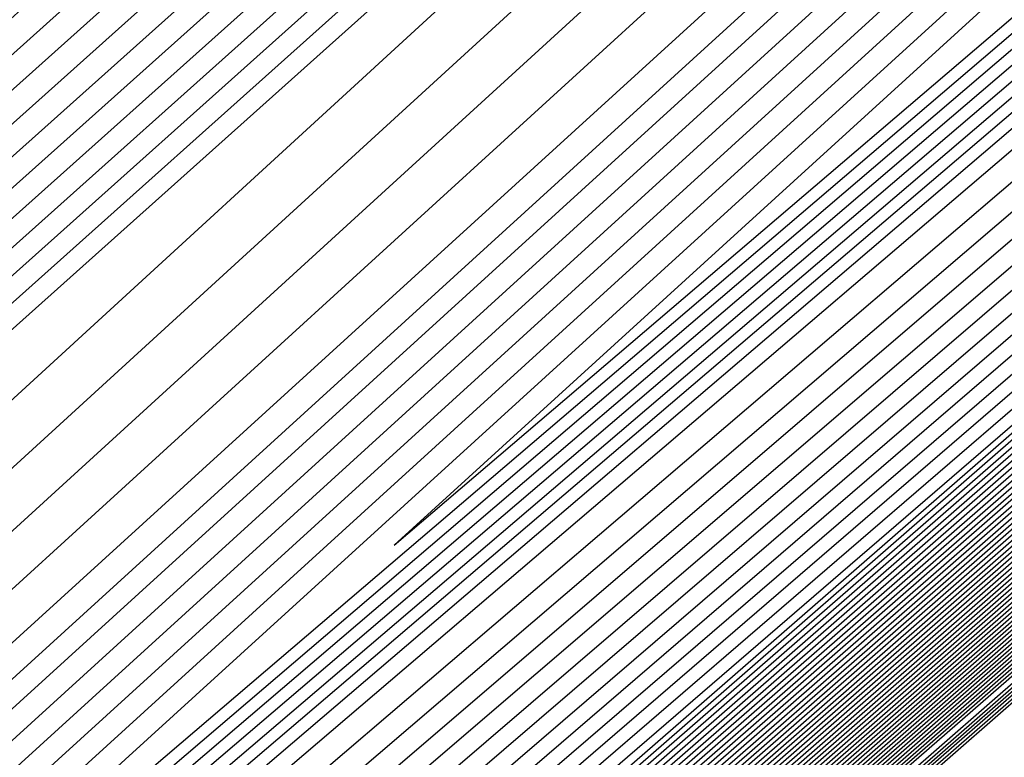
# Model space of a CAD drawing. Extents: x 3249832 to 3255657, y 13789405 to 13793316.
# Tile 1038 of 1056: x 3253212.833 to 3253213.103, y 13791261.653 to 13791261.856. Entities that reach past the tile are written whole.
import ezdxf

# ---------------------------------------------------------------- set-up
doc = ezdxf.new("R2010")
doc.units = 0
doc.header["$LTSCALE"] = 100
doc.header["$MEASUREMENT"] = 0
for name, color, linetype in [('GRATIO_03231_CON', 1, 'CONTINUOUS'), ('GRATIO_0323_ICON', 1, 'CONTINUOUS'), ('TARGETS_EAST', 7, 'CONTINUOUS')]:
    doc.layers.add(name, color=color, linetype=linetype)

# ---------------------------------------------------------------- blocks, each defined once
blk = doc.blocks.new('Gratio_032316_contours')
at = {"layer": 'GRATIO_03231_CON', "color": 1, "linetype": 'Continuous', "flags": 128}
for points in [[(3253179.55027, 13791232.39503), (3253186.87441, 13791238.77001), (3253201.4775, 13791251.51898), (3253219.20823, 13791267.00714), (3253234.45763, 13791280.32933), (3253243.00028, 13791287.79153), (3253246.14511, 13791290.5444), (3253246.5846, 13791290.94974), (3253247.02187, 13791291.379), (3253250.20254, 13791294.24212), (3253258.88285, 13791301.95866), (3253274.44262, 13791315.73867), (3253292.7559, 13791331.95413), (3253308.32028, 13791345.76753)], [(3253180.16544, 13791232.93802), (3253187.28488, 13791239.13155), (3253201.72516, 13791251.73678), (3253219.33902, 13791267.12228), (3253234.51314, 13791280.37862), (3253243.01644, 13791287.80647), (3253246.14668, 13791290.54676), (3253246.58389, 13791290.95054), (3253247.01645, 13791291.37639), (3253250.16633, 13791294.21318), (3253258.7639, 13791301.85732), (3253274.17605, 13791315.50724), (3253292.31584, 13791331.56933), (3253307.73285, 13791345.25198)], [(3253180.78061, 13791233.481), (3253187.69534, 13791239.49309), (3253201.97282, 13791251.95458), (3253219.46981, 13791267.23741), (3253234.56866, 13791280.42791), (3253243.03259, 13791287.8214), (3253246.14825, 13791290.54912), (3253246.58317, 13791290.95133), (3253247.01103, 13791291.37378), (3253250.13013, 13791294.18424), (3253258.64495, 13791301.75599), (3253273.90947, 13791315.27582), (3253291.87577, 13791331.18453), (3253307.14542, 13791344.73643)], [(3253181.39578, 13791234.02399), (3253188.1058, 13791239.85463), (3253202.22048, 13791252.17237), (3253219.6006, 13791267.35254), (3253234.62418, 13791280.4772), (3253243.04874, 13791287.83633), (3253246.14982, 13791290.55149), (3253246.58246, 13791290.95213), (3253247.00561, 13791291.37117), (3253250.09393, 13791294.15529), (3253258.526, 13791301.65465), (3253273.6429, 13791315.0444), (3253291.4357, 13791330.79973), (3253306.55799, 13791344.22088)], [(3253182.62612, 13791235.10996), (3253188.92672, 13791240.5777), (3253202.71581, 13791252.60797), (3253219.86218, 13791267.58281), (3253234.73522, 13791280.57579), (3253243.08105, 13791287.8662), (3253246.15297, 13791290.55621), (3253246.58103, 13791290.95372), (3253246.99477, 13791291.36594), (3253250.02153, 13791294.09741), (3253258.2881, 13791301.45198), (3253273.10975, 13791314.58156), (3253290.55557, 13791330.03014), (3253305.38313, 13791343.18978)], [(3253183.24129, 13791235.65295), (3253189.33718, 13791240.93924), (3253202.96347, 13791252.82577), (3253219.99297, 13791267.69794), (3253234.79073, 13791280.62508), (3253243.0972, 13791287.88113), (3253246.15454, 13791290.55858), (3253246.58032, 13791290.95452), (3253246.98935, 13791291.36333), (3253249.98532, 13791294.06847), (3253258.16915, 13791301.35065), (3253272.84317, 13791314.35013), (3253290.11551, 13791329.64534), (3253304.7957, 13791342.67423)], [(3253189.74764, 13791241.30078), (3253203.21113, 13791253.04357), (3253220.12376, 13791267.81308), (3253234.84625, 13791280.67437), (3253243.11336, 13791287.89607), (3253246.15611, 13791290.56094), (3253246.57961, 13791290.95531), (3253246.98393, 13791291.36072), (3253249.94912, 13791294.03953), (3253258.05019, 13791301.24931), (3253272.5766, 13791314.11871), (3253289.67544, 13791329.26055), (3253304.20827, 13791342.15868)], [(3253190.1581, 13791241.66232), (3253203.45879, 13791253.26136), (3253220.25455, 13791267.92821), (3253234.90177, 13791280.72366), (3253243.12951, 13791287.911), (3253246.15768, 13791290.5633), (3253246.57889, 13791290.95611), (3253246.97851, 13791291.35811), (3253249.91292, 13791294.01058), (3253257.93124, 13791301.14798), (3253272.31002, 13791313.88729), (3253289.23538, 13791328.87575), (3253303.62084, 13791341.64313)], [(3253190.97902, 13791242.38539), (3253203.95411, 13791253.69696), (3253220.51613, 13791268.15847), (3253235.01281, 13791280.82224), (3253243.16182, 13791287.94087), (3253246.16082, 13791290.56803), (3253246.57747, 13791290.9577), (3253246.96767, 13791291.35288), (3253249.84051, 13791293.9527), (3253257.69334, 13791300.94531), (3253271.77687, 13791313.42445), (3253288.35525, 13791328.10615), (3253302.44598, 13791340.61203)], [(3253191.38948, 13791242.74693), (3253204.20177, 13791253.91476), (3253220.64692, 13791268.27361), (3253235.06832, 13791280.87154), (3253243.17797, 13791287.9558), (3253246.1624, 13791290.57039), (3253246.57675, 13791290.9585), (3253246.96225, 13791291.35027), (3253249.80431, 13791293.92376), (3253257.57439, 13791300.84397), (3253271.51029, 13791313.19303), (3253287.91518, 13791327.72135), (3253301.85855, 13791340.09648)], [(3253191.79994, 13791243.10847), (3253204.44943, 13791254.13256), (3253220.77772, 13791268.38874), (3253235.12384, 13791280.92083), (3253243.19412, 13791287.97073), (3253246.16397, 13791290.57276), (3253246.57604, 13791290.95929), (3253246.95683, 13791291.34766), (3253249.76811, 13791293.89481), (3253257.45544, 13791300.74264), (3253271.24372, 13791312.9616), (3253287.47511, 13791327.33655), (3253301.27112, 13791339.58093)], [(3253192.2104, 13791243.47001), (3253204.69709, 13791254.35035), (3253220.90851, 13791268.50387), (3253235.17936, 13791280.97012), (3253243.21028, 13791287.98567), (3253246.16554, 13791290.57512), (3253246.57533, 13791290.96009), (3253246.95142, 13791291.34505), (3253249.73191, 13791293.86587), (3253257.33649, 13791300.6413), (3253270.97714, 13791312.73018), (3253287.03505, 13791326.95176), (3253300.68369, 13791339.06538)], [(3253193.03132, 13791244.19308), (3253205.19242, 13791254.78595), (3253221.17009, 13791268.73414), (3253235.29039, 13791281.0687), (3253243.24258, 13791288.01553), (3253246.16868, 13791290.57985), (3253246.5739, 13791290.96168), (3253246.94058, 13791291.33982), (3253249.6595, 13791293.80799), (3253257.09858, 13791300.43863), (3253270.44399, 13791312.26734), (3253286.15492, 13791326.18216), (3253299.50883, 13791338.03428)], [(3253193.44178, 13791244.55462), (3253205.44008, 13791255.00375), (3253221.30088, 13791268.84927), (3253235.34591, 13791281.11799), (3253243.25874, 13791288.03047), (3253246.17025, 13791290.58221), (3253246.57319, 13791290.96248), (3253246.93516, 13791291.33721), (3253249.6233, 13791293.77904), (3253256.97963, 13791300.3373), (3253270.17741, 13791312.03592), (3253285.71485, 13791325.79737), (3253298.92139, 13791337.51873)], [(3253193.85224, 13791244.91616), (3253205.68774, 13791255.22155), (3253221.43167, 13791268.9644), (3253235.40143, 13791281.16728), (3253243.27489, 13791288.0454), (3253246.17182, 13791290.58457), (3253246.57247, 13791290.96327), (3253246.92974, 13791291.3346), (3253249.5871, 13791293.7501), (3253256.86068, 13791300.23596), (3253269.91084, 13791311.8045), (3253285.27479, 13791325.41257), (3253298.33396, 13791337.00318)], [(3253194.2627, 13791245.2777), (3253205.9354, 13791255.43934), (3253221.56246, 13791269.07954), (3253235.45695, 13791281.21658), (3253243.29104, 13791288.06033), (3253246.17339, 13791290.58694), (3253246.57176, 13791290.96407), (3253246.92432, 13791291.33198), (3253249.55089, 13791293.72116), (3253256.74173, 13791300.13463), (3253269.64426, 13791311.57307), (3253284.83472, 13791325.02777), (3253297.74653, 13791336.48763)], [(3253195.08362, 13791246.00077), (3253206.43072, 13791255.87494), (3253221.82404, 13791269.3098), (3253235.56798, 13791281.31516), (3253243.32335, 13791288.0902), (3253246.17654, 13791290.59166), (3253246.57033, 13791290.96566), (3253246.91348, 13791291.32676), (3253249.47849, 13791293.66327), (3253256.50383, 13791299.93196), (3253269.11111, 13791311.11023), (3253283.95459, 13791324.25817), (3253296.57167, 13791335.45653)], [(3253195.49408, 13791246.36231), (3253206.67838, 13791256.09274), (3253221.95483, 13791269.42494), (3253235.6235, 13791281.36445), (3253243.3395, 13791288.10513), (3253246.17811, 13791290.59402), (3253246.56962, 13791290.96646), (3253246.90806, 13791291.32415), (3253249.44229, 13791293.63433), (3253256.38488, 13791299.83062), (3253268.84454, 13791310.87881), (3253283.51452, 13791323.87338), (3253295.98424, 13791334.94098)], [(3253195.90454, 13791246.72385), (3253206.92604, 13791256.31054), (3253222.08562, 13791269.54007), (3253235.67902, 13791281.41374), (3253243.35566, 13791288.12007), (3253246.17968, 13791290.59639), (3253246.56891, 13791290.96725), (3253246.90264, 13791291.32154), (3253249.40609, 13791293.60539), (3253256.26593, 13791299.72929), (3253268.57796, 13791310.64739), (3253283.07446, 13791323.48858), (3253295.39681, 13791334.42543)], [(3253196.31501, 13791247.08539), (3253207.1737, 13791256.52833), (3253222.21641, 13791269.6552), (3253235.73454, 13791281.46303), (3253243.37181, 13791288.135), (3253246.18125, 13791290.59875), (3253246.56819, 13791290.96805), (3253246.89722, 13791291.31892), (3253249.36988, 13791293.57645), (3253256.14697, 13791299.62795), (3253268.31138, 13791310.41597), (3253282.63439, 13791323.10378), (3253294.80938, 13791333.90988)], [(3253197.13593, 13791247.80846), (3253207.66903, 13791256.96393), (3253222.47799, 13791269.88547), (3253235.84557, 13791281.56162), (3253243.40412, 13791288.16487), (3253246.18439, 13791290.60348), (3253246.56677, 13791290.96964), (3253246.88638, 13791291.3137), (3253249.29748, 13791293.51856), (3253255.90907, 13791299.42528), (3253267.77823, 13791309.95312), (3253281.75426, 13791322.33419), (3253293.63452, 13791332.87878)], [(3253197.54639, 13791248.17), (3253207.91669, 13791257.18173), (3253222.60878, 13791270.0006), (3253235.90109, 13791281.61091), (3253243.42027, 13791288.1798), (3253246.18596, 13791290.60584), (3253246.56605, 13791290.97044), (3253246.88096, 13791291.31109), (3253249.26128, 13791293.48962), (3253255.79012, 13791299.32395), (3253267.51166, 13791309.7217), (3253281.31419, 13791321.94939), (3253293.04709, 13791332.36323), (3253299.24948, 13791337.92415)], [(3253197.95685, 13791248.53154), (3253208.16435, 13791257.39953), (3253222.73957, 13791270.11573), (3253235.95661, 13791281.6602), (3253243.43643, 13791288.19473), (3253246.18754, 13791290.6082), (3253246.56534, 13791290.97123), (3253246.87554, 13791291.30847), (3253249.22507, 13791293.46068), (3253255.67117, 13791299.22261), (3253267.24508, 13791309.49028), (3253280.87413, 13791321.56459), (3253292.45966, 13791331.84768), (3253298.58416, 13791337.33876)], [(3253198.36731, 13791248.89308), (3253208.41201, 13791257.61732), (3253222.87037, 13791270.23087), (3253236.01213, 13791281.70949), (3253243.45258, 13791288.20967), (3253246.18911, 13791290.61057), (3253246.56463, 13791290.97203), (3253246.87012, 13791291.30586), (3253249.18887, 13791293.43173), (3253255.55222, 13791299.12128), (3253266.9785, 13791309.25886), (3253280.43407, 13791321.17979), (3253291.87223, 13791331.33213), (3253297.91884, 13791336.75338)], [(3253199.18823, 13791249.61615), (3253208.90733, 13791258.05292), (3253223.13195, 13791270.46113), (3253236.12316, 13791281.80807), (3253243.48489, 13791288.23953), (3253246.19225, 13791290.61529), (3253246.5632, 13791290.97362), (3253246.85928, 13791291.30064), (3253249.11647, 13791293.37385), (3253255.31432, 13791298.91861), (3253266.44535, 13791308.79601), (3253279.55394, 13791320.4102), (3253290.69737, 13791330.30103), (3253296.5882, 13791335.58261)], [(3253199.59869, 13791249.97769), (3253209.15499, 13791258.27072), (3253223.26274, 13791270.57626), (3253236.17868, 13791281.85736), (3253243.50104, 13791288.25447), (3253246.19382, 13791290.61766), (3253246.56249, 13791290.97442), (3253246.85386, 13791291.29803), (3253249.08026, 13791293.34491), (3253255.19536, 13791298.81727), (3253266.17878, 13791308.56459), (3253279.11387, 13791320.0254), (3253290.10994, 13791329.78548), (3253295.92288, 13791334.99723)], [(3253200.00915, 13791250.33923), (3253209.40265, 13791258.48852), (3253223.39353, 13791270.6914), (3253236.2342, 13791281.90666), (3253243.51719, 13791288.2694), (3253246.19539, 13791290.62002), (3253246.56177, 13791290.97521), (3253246.84844, 13791291.29541), (3253249.04406, 13791293.31596), (3253255.07641, 13791298.71594), (3253265.9122, 13791308.33317), (3253278.6738, 13791319.6406), (3253289.52251, 13791329.26993), (3253295.25756, 13791334.41184)], [(3253200.41961, 13791250.70077), (3253209.65031, 13791258.70631), (3253223.52432, 13791270.80653), (3253236.28972, 13791281.95595), (3253243.53335, 13791288.28434), (3253246.19696, 13791290.62238), (3253246.56106, 13791290.97601), (3253246.84302, 13791291.2928), (3253249.00786, 13791293.28702), (3253254.95746, 13791298.6146), (3253265.64563, 13791308.10175), (3253278.23374, 13791319.25581), (3253288.93508, 13791328.75438), (3253294.59224, 13791333.82646)], [(3253201.24053, 13791251.42384), (3253210.14563, 13791259.14191), (3253223.7859, 13791271.0368), (3253236.40075, 13791282.05453), (3253243.56565, 13791288.3142), (3253246.20011, 13791290.62711), (3253246.55963, 13791290.9776), (3253246.83219, 13791291.28758), (3253248.93546, 13791293.22914), (3253254.71956, 13791298.41193), (3253265.11248, 13791307.63891), (3253277.35361, 13791318.48621), (3253287.76022, 13791327.72328), (3253293.2616, 13791332.65569)], [(3253201.65099, 13791251.78538), (3253210.3933, 13791259.35971), (3253223.91669, 13791271.15193), (3253236.45627, 13791282.10382), (3253243.58181, 13791288.32914), (3253246.20168, 13791290.62947), (3253246.55892, 13791290.9784), (3253246.82677, 13791291.28496), (3253248.89925, 13791293.20019), (3253254.60061, 13791298.3106), (3253264.8459, 13791307.40749), (3253276.91354, 13791318.10141), (3253287.17279, 13791327.20773)], [(3253215.27891, 13791264.12388), (3253208.32754, 13791257.89481), (3253202.31158, 13791252.48555), (3253202.06145, 13791252.14692), (3253210.64096, 13791259.57751), (3253224.04748, 13791271.26706)], [(3253216.27123, 13791264.99994), (3253209.15191, 13791258.62312), (3253202.92675, 13791253.02854), (3253202.47191, 13791252.50846), (3253210.88862, 13791259.7953), (3253224.17827, 13791271.38219)], [(3253218.25586, 13791266.75207), (3253210.80067, 13791260.07975), (3253204.15709, 13791254.11451), (3253203.29283, 13791253.23153), (3253211.38394, 13791260.2309), (3253224.43985, 13791271.61246)], [(3253219.24818, 13791267.62813), (3253211.62504, 13791260.80806), (3253204.77226, 13791254.6575), (3253203.70329, 13791253.59307), (3253211.6316, 13791260.4487), (3253224.57064, 13791271.72759)], [(3253220.24049, 13791268.50419), (3253212.44942, 13791261.53637), (3253205.38743, 13791255.20049), (3253204.11375, 13791253.95461), (3253211.87926, 13791260.6665), (3253224.70143, 13791271.84272)], [(3253221.23281, 13791269.38026), (3253213.2738, 13791262.26468), (3253206.0026, 13791255.74348), (3253204.52421, 13791254.31615), (3253212.12692, 13791260.88429), (3253224.83222, 13791271.95786)], [(3253223.21744, 13791271.13238), (3253214.92255, 13791263.72131), (3253207.23294, 13791256.82945), (3253205.34514, 13791255.03922), (3253212.62225, 13791261.31989), (3253225.0938, 13791272.18812)], [(3253215.74693, 13791264.44962), (3253207.84811, 13791257.37244), (3253205.7556, 13791255.40076), (3253212.86991, 13791261.53769), (3253225.22459, 13791272.30326)], [(3253216.57131, 13791265.17793), (3253208.46329, 13791257.91542), (3253206.16606, 13791255.7623), (3253213.11757, 13791261.75549), (3253225.35538, 13791272.41839)], [(3253217.39568, 13791265.90624), (3253209.07846, 13791258.45841), (3253206.57652, 13791256.12384), (3253213.36523, 13791261.97329), (3253225.48617, 13791272.53352)], [(3253219.04444, 13791267.36287), (3253210.3088, 13791259.54439), (3253207.39744, 13791256.84691), (3253213.86055, 13791262.40888), (3253225.74775, 13791272.76379)], [(3253219.86882, 13791268.09118), (3253210.92397, 13791260.08737), (3253207.8079, 13791257.20845), (3253214.10821, 13791262.62668), (3253225.87854, 13791272.87892)], [(3253220.69319, 13791268.81949), (3253211.53914, 13791260.63036), (3253208.21836, 13791257.56999), (3253214.35587, 13791262.84448), (3253226.00933, 13791272.99405)], [(3253221.51757, 13791269.54781), (3253212.15431, 13791261.17335), (3253208.62882, 13791257.93153), (3253214.60353, 13791263.06227), (3253226.14013, 13791273.10919)], [(3253223.16632, 13791271.00443), (3253213.38465, 13791262.25932), (3253209.44974, 13791258.6546), (3253215.09886, 13791263.49787), (3253226.40171, 13791273.33945)], [(3253223.9907, 13791271.73274), (3253213.99982, 13791262.80231), (3253209.8602, 13791259.01614), (3253215.34652, 13791263.71567), (3253226.5325, 13791273.45458)], [(3253224.81508, 13791272.46105), (3253214.61499, 13791263.3453), (3253210.27066, 13791259.37768), (3253215.59418, 13791263.93347)], [(3253215.23016, 13791263.88828), (3253210.68112, 13791259.73922), (3253215.84184, 13791264.15127)], [(3253216.16082, 13791264.70781), (3253211.3694, 13791260.34434), (3253216.29786, 13791264.55191)], [(3253216.35389, 13791264.87553), (3253211.59304, 13791260.53975), (3253216.49017, 13791264.72049)], [(3253216.54729, 13791265.04284), (3253211.81683, 13791260.73497), (3253216.68252, 13791264.889)], [(3253216.74048, 13791265.2104), (3253212.04053, 13791260.93031), (3253216.87484, 13791265.05756)], [(3253217.12687, 13791265.54553), (3253212.48792, 13791261.32098), (3253217.25949, 13791265.39467)], [(3253217.32006, 13791265.71309), (3253212.71162, 13791261.51632), (3253217.45181, 13791265.56322)], [(3253217.51325, 13791265.88066), (3253212.93532, 13791261.71166), (3253217.64414, 13791265.73177)]]:
    blk.add_lwpolyline(points, dxfattribs=at)
at = {"layer": 'GRATIO_03231_CON', "color": 5, "linetype": 'Continuous', "flags": 128}
for points in [[(3253178.31993, 13791231.30905), (3253186.05349, 13791238.04694), (3253200.98218, 13791251.08338), (3253218.94665, 13791266.77688), (3253234.34659, 13791280.23075), (3253242.96798, 13791287.76167), (3253246.14197, 13791290.53967), (3253246.58603, 13791290.94815), (3253247.02107, 13791291.37394), (3253250.18182, 13791294.2177), (3253258.80647, 13791301.88356), (3253274.26937, 13791315.56557), (3253292.48955, 13791331.61762), (3253308.02221, 13791345.18354)], [(3253177.70476, 13791230.76607), (3253185.64303, 13791237.6854), (3253200.73452, 13791250.86558), (3253218.81586, 13791266.66175), (3253234.29107, 13791280.18146), (3253242.95182, 13791287.74673), (3253246.1404, 13791290.53731), (3253246.58674, 13791290.94735), (3253247.01436, 13791291.36584), (3253250.12102, 13791294.16091), (3253258.59804, 13791301.69555), (3253273.79626, 13791315.14336), (3253291.70456, 13791330.92064), (3253306.97134, 13791344.25434)], [(3253177.08958, 13791230.22308), (3253185.23257, 13791237.32386), (3253200.48686, 13791250.64779), (3253218.68507, 13791266.54661), (3253234.23556, 13791280.13216), (3253242.93567, 13791287.7318), (3253246.13883, 13791290.53495), (3253246.58745, 13791290.94656), (3253247.00766, 13791291.35773), (3253250.06022, 13791294.10413), (3253258.38961, 13791301.50754), (3253273.32314, 13791314.72115), (3253290.91956, 13791330.22366), (3253305.92046, 13791343.32515)], [(3253176.47441, 13791229.68009), (3253184.82211, 13791236.96232), (3253200.23919, 13791250.42999), (3253218.55428, 13791266.43148), (3253234.18004, 13791280.08287), (3253242.91952, 13791287.71687), (3253246.13725, 13791290.53258), (3253246.58817, 13791290.94576), (3253247.00095, 13791291.34963), (3253249.99942, 13791294.04734), (3253258.18118, 13791301.31953), (3253272.85003, 13791314.29894), (3253290.13456, 13791329.52668), (3253304.86958, 13791342.39595)], [(3253175.24407, 13791228.59412), (3253184.00119, 13791236.23925), (3253199.74387, 13791249.99439), (3253218.2927, 13791266.20121), (3253234.069, 13791279.98429), (3253242.88721, 13791287.687), (3253246.13411, 13791290.52786), (3253246.58959, 13791290.94417), (3253246.98754, 13791291.33342), (3253249.87782, 13791293.93376), (3253257.76432, 13791300.94351), (3253271.9038, 13791313.45451), (3253288.56457, 13791328.13272), (3253302.76783, 13791340.53756)]]:
    blk.add_lwpolyline(points, dxfattribs=at)
at = {"layer": 'GRATIO_0323_ICON', "color": 7, "linetype": 'Continuous', "flags": 128}
for points in [[(3253175.85924, 13791229.13711), (3253184.41165, 13791236.60078), (3253199.99153, 13791250.21219), (3253218.42349, 13791266.31635), (3253234.12452, 13791280.03358), (3253242.90336, 13791287.70193), (3253246.13568, 13791290.53022), (3253246.58888, 13791290.94497), (3253246.99424, 13791291.34152), (3253249.93862, 13791293.99055), (3253257.97275, 13791301.13152), (3253272.37691, 13791313.87673), (3253289.34956, 13791328.8297), (3253303.81871, 13791341.46676)], [(3253182.01095, 13791234.56698), (3253188.51626, 13791240.21616), (3253202.46814, 13791252.39017), (3253219.73139, 13791267.46768), (3253234.6797, 13791280.5265), (3253243.0649, 13791287.85127), (3253246.1514, 13791290.55385), (3253246.58175, 13791290.95293), (3253247.00019, 13791291.36856), (3253250.05773, 13791294.12635), (3253258.40705, 13791301.55332), (3253273.37632, 13791314.81298), (3253290.99564, 13791330.41494), (3253305.97056, 13791343.70533)], [(3253190.56856, 13791242.02386), (3253203.70645, 13791253.47916), (3253220.38534, 13791268.04334), (3253234.95729, 13791280.77295), (3253243.14566, 13791287.92593), (3253246.15925, 13791290.56567), (3253246.57818, 13791290.95691), (3253246.97309, 13791291.35549), (3253249.87672, 13791293.98164), (3253257.81229, 13791301.04664), (3253272.04344, 13791313.65587), (3253288.79531, 13791328.49095), (3253303.03341, 13791341.12758)], [(3253192.62086, 13791243.83154), (3253204.94475, 13791254.56815), (3253221.0393, 13791268.61901), (3253235.23488, 13791281.01941), (3253243.22643, 13791288.0006), (3253246.16711, 13791290.57748), (3253246.57461, 13791290.96089), (3253246.946, 13791291.34243), (3253249.6957, 13791293.83693), (3253257.21754, 13791300.53997), (3253270.71056, 13791312.49876), (3253286.59498, 13791326.56696), (3253300.09626, 13791338.54983)], [(3253194.67316, 13791245.63924), (3253206.18306, 13791255.65714), (3253221.69325, 13791269.19467), (3253235.51247, 13791281.26587), (3253243.3072, 13791288.07527), (3253246.17497, 13791290.5893), (3253246.57105, 13791290.96487), (3253246.9189, 13791291.32937), (3253249.51469, 13791293.69222), (3253256.62278, 13791300.03329), (3253269.37769, 13791311.34165), (3253284.39466, 13791324.64297), (3253297.1591, 13791335.97208)], [(3253196.72547, 13791247.44693), (3253207.42136, 13791256.74613), (3253222.3472, 13791269.77033), (3253235.79006, 13791281.51232), (3253243.38797, 13791288.14993), (3253246.18282, 13791290.60111), (3253246.56748, 13791290.96885), (3253246.8918, 13791291.31631), (3253249.33368, 13791293.5475), (3253256.02802, 13791299.52662), (3253268.04481, 13791310.18454), (3253282.19433, 13791322.71898), (3253294.22195, 13791333.39433)], [(3253198.77777, 13791249.25461), (3253208.65967, 13791257.83512), (3253223.00116, 13791270.346), (3253236.06765, 13791281.75878), (3253243.46873, 13791288.2246), (3253246.19068, 13791290.61293), (3253246.56391, 13791290.97283), (3253246.8647, 13791291.30325), (3253249.15267, 13791293.40279), (3253255.43327, 13791299.01994), (3253266.71193, 13791309.02744), (3253279.994, 13791320.795), (3253291.2848, 13791330.81658), (3253297.25352, 13791336.168)], [(3253200.83007, 13791251.06231), (3253209.89797, 13791258.92411), (3253223.65511, 13791270.92166), (3253236.34523, 13791282.00524), (3253243.5495, 13791288.29927), (3253246.19853, 13791290.62475), (3253246.56034, 13791290.9768), (3253246.83761, 13791291.29019), (3253248.97166, 13791293.25808), (3253254.83851, 13791298.51327), (3253265.37905, 13791307.87033), (3253277.79367, 13791318.87101), (3253288.34765, 13791328.23883), (3253293.92692, 13791333.24107)], [(3253217.26355, 13791265.876), (3253209.97629, 13791259.35143), (3253203.54192, 13791253.57153), (3253202.88237, 13791252.87), (3253211.13628, 13791260.0131), (3253224.30906, 13791271.49733)], [(3253222.22513, 13791270.25632), (3253214.09818, 13791262.993), (3253206.61777, 13791256.28646), (3253204.93468, 13791254.67769), (3253212.37458, 13791261.10209), (3253224.96301, 13791272.07299)], [(3253218.22006, 13791266.63456), (3253209.69363, 13791259.0014), (3253206.98698, 13791256.48538), (3253213.61289, 13791262.19108), (3253225.61696, 13791272.64865)], [(3253222.34195, 13791270.27612), (3253212.76948, 13791261.71633), (3253209.03928, 13791258.29307), (3253214.8512, 13791263.28007), (3253226.27092, 13791273.22432)], [(3253215.84533, 13791264.43127), (3253211.09158, 13791260.10076), (3253216.0895, 13791264.36906)], [(3253216.93367, 13791265.37797), (3253212.26423, 13791261.12565), (3253217.06717, 13791265.22611)]]:
    blk.add_lwpolyline(points, dxfattribs=at)

msp = doc.modelspace()

# ---------------------------------------------------------------- block references
at = {"layer": 'TARGETS_EAST'}
msp.add_blockref('Gratio_032316_contours', (0, 0), dxfattribs=at)

doc.saveas('drawing.dxf')
